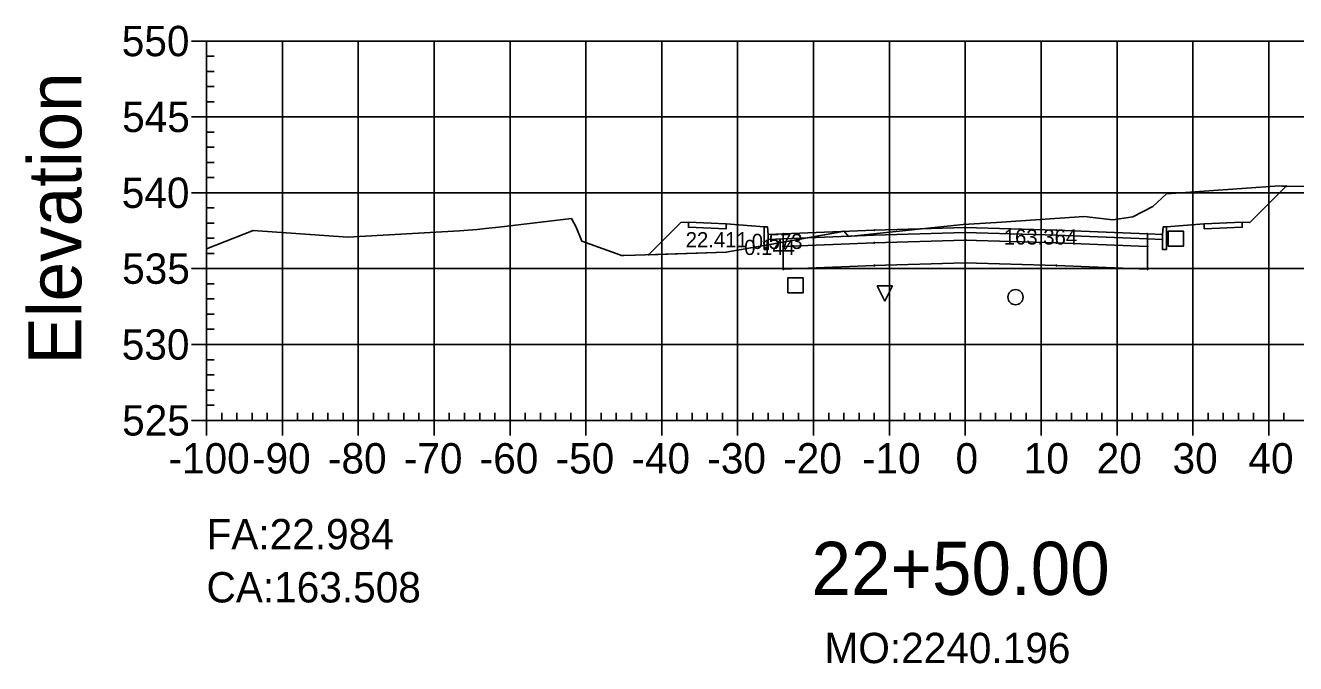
# Model space of a CAD drawing. Extents: x 704834 to 709892, y 372981 to 377533.
# Drawn here: x 705738 to 705905.4, y 373090.8 to 373174.9 of the extents above; entities that cross this region are included whole.
import ezdxf

# ---------------------------------------------------------------- set-up
doc = ezdxf.new("R2010")
doc.units = 0
for name, color, linetype in [('1', 7, 'Continuous'), ('10', 7, 'Continuous'), ('13', 7, 'Continuous'), ('14', 7, 'Continuous'), ('4', 7, 'Continuous'), ('57', 7, 'Continuous'), ('59', 7, 'Continuous'), ('60', 7, 'Continuous'), ('Default_Xsect', 7, 'Continuous'), ('Existing', 7, 'Continuous')]:
    doc.layers.add(name, color=color, linetype=linetype)

msp = doc.modelspace()

# ---------------------------------------------------------------- linework, layer by layer
for points in [[(705899.37, 373148.89), (705904.17, 373153.69)], [(705824.37, 373148.89), (705820.13, 373144.65)], [(705825.37, 373148.93), (705824.37, 373148.89)], [(705835.37, 373148.33), (705830.37, 373148.73)], [(705888.37, 373148.33), (705893.37, 373148.73)], [(705898.37, 373148.93), (705899.37, 373148.89)]]:
    msp.add_lwpolyline(points)
for points in [[(705830.37, 373148.73), (705825.37, 373148.93), (705825.37, 373148.27), (705830.37, 373148.07)], [(705835.87, 373147.33), (705835.79, 373148.33), (705835.37, 373148.33), (705835.37, 373145.33), (705835.87, 373145.33)], [(705861.87, 373147.59), (705873.87, 373147.23), (705885.87, 373146.75), (705885.87, 373147.41), (705873.87, 373147.89), (705861.87, 373148.25), (705849.87, 373147.89), (705837.87, 373147.41), (705837.87, 373146.75), (705849.87, 373147.23)], [(705887.87, 373145.33), (705888.37, 373145.33), (705888.37, 373148.33), (705887.96, 373148.33), (705887.87, 373147.33)], [(705893.37, 373148.07), (705898.37, 373148.27), (705898.37, 373148.93), (705893.37, 373148.73)], [(705837.87, 373147.41), (705835.87, 373147.33), (705835.87, 373146.67), (705837.87, 373146.75)], [(705861.87, 373146.59), (705873.87, 373146.23), (705885.87, 373145.75), (705885.87, 373146.75), (705873.87, 373147.23), (705861.87, 373147.59), (705849.87, 373147.23), (705837.87, 373146.75), (705837.87, 373145.75), (705849.87, 373146.23)], [(705861.87, 373143.59), (705873.87, 373143.23), (705885.87, 373142.75), (705885.87, 373145.75), (705873.87, 373146.23), (705861.87, 373146.59), (705849.87, 373146.23), (705837.87, 373145.75), (705837.87, 373142.75), (705849.87, 373143.23)], [(705849.82, 373146.18), (705849.92, 373146.18), (705849.92, 373146.28), (705849.82, 373146.28)], [(705861.82, 373147.54), (705861.92, 373147.54), (705861.92, 373147.64), (705861.82, 373147.64)], [(705861.82, 373146.54), (705861.92, 373146.54), (705861.92, 373146.64), (705861.82, 373146.64)], [(705873.82, 373146.18), (705873.92, 373146.18), (705873.92, 373146.28), (705873.82, 373146.28)], [(705885.87, 373146.75), (705887.87, 373146.67), (705887.87, 373147.33), (705885.87, 373147.41)], [(705837.82, 373145.7), (705837.92, 373145.7), (705837.92, 373145.8), (705837.82, 373145.8)], [(705885.82, 373145.7), (705885.92, 373145.7), (705885.92, 373145.8), (705885.82, 373145.8)], [(705837.82, 373142.7), (705837.92, 373142.7), (705837.92, 373142.8), (705837.82, 373142.8)], [(705849.82, 373143.18), (705849.92, 373143.18), (705849.92, 373143.28), (705849.82, 373143.28)], [(705861.82, 373143.54), (705861.92, 373143.54), (705861.92, 373143.64), (705861.82, 373143.64)], [(705873.82, 373143.18), (705873.92, 373143.18), (705873.92, 373143.28), (705873.82, 373143.28)], [(705885.82, 373142.7), (705885.92, 373142.7), (705885.92, 373142.8), (705885.82, 373142.8)]]:
    msp.add_lwpolyline(points, close=True)
at = {"layer": '1'}
for points in [[(705837.87, 373146.31), (705845.03, 373147.59), (705845.9, 373147.76), (705846.48, 373147.06), (705846.48, 373147.06), (705846.89, 373147.1), (705857.39, 373148.18), (705861.59, 373148.62), (705865.98, 373148.89), (705877.54, 373149.69), (705881.3, 373149.24), (705883.95, 373149.65), (705886.58, 373151), (705888.4, 373152.69), (705903.26, 373153.71), (705903.6, 373153.7), (705904.17, 373153.69), (705899.37, 373148.89), (705898.37, 373148.93), (705898.37, 373148.27), (705893.37, 373148.07), (705893.37, 373148.73), (705888.37, 373148.33), (705888.37, 373145.33), (705887.87, 373145.33), (705887.87, 373146.67), (705885.87, 373146.75), (705885.87, 373145.75), (705885.87, 373142.75), (705873.87, 373143.23), (705861.87, 373143.59), (705849.87, 373143.23), (705837.87, 373142.75), (705837.87, 373145.75)], [(705820.13, 373144.65), (705830.36, 373144.97), (705835.37, 373145.87), (705835.37, 373148.33), (705830.37, 373148.73), (705830.37, 373148.07), (705825.37, 373148.27), (705825.37, 373148.93), (705824.37, 373148.89)], [(705835.87, 373145.96), (705837.87, 373146.31), (705837.87, 373146.75), (705835.87, 373146.67)], [(705835.37, 373145.87), (705835.87, 373145.96), (705835.87, 373145.33), (705835.37, 373145.33)], [(705851.27, 373138.55), (705850.27, 373140.55), (705852.27, 373140.55)]]:
    msp.add_lwpolyline(points, close=True, dxfattribs=at)
at = {"layer": '10'}
msp.add_lwpolyline([(705838.5, 373139.61), (705840.5, 373139.61), (705840.5, 373141.61), (705838.5, 373141.61)], close=True, dxfattribs=at)
at = {"layer": '13'}
msp.add_circle((705868.49, 373139.06), 1, dxfattribs=at)
at = {"layer": '14'}
for points in [[(705904.17, 373153.69), (705904.17, 373153.74), (705904.17, 373153.69), (705904.12, 373153.69), (705904.17, 373153.69), (705904.17, 373153.64), (705904.17, 373153.69), (705904.22, 373153.69)], [(705849.87, 373147.89), (705849.87, 373147.94), (705849.87, 373147.89), (705849.82, 373147.89), (705849.87, 373147.89), (705849.87, 373147.84), (705849.87, 373147.89), (705849.92, 373147.89)], [(705861.87, 373148.25), (705861.87, 373148.3), (705861.87, 373148.25), (705861.82, 373148.25), (705861.87, 373148.25), (705861.87, 373148.2), (705861.87, 373148.25), (705861.92, 373148.25)], [(705873.87, 373147.89), (705873.87, 373147.94), (705873.87, 373147.89), (705873.82, 373147.89), (705873.87, 373147.89), (705873.87, 373147.84), (705873.87, 373147.89), (705873.92, 373147.89)], [(705837.87, 373147.41), (705837.87, 373147.46), (705837.87, 373147.41), (705837.82, 373147.41), (705837.87, 373147.41), (705837.87, 373147.36), (705837.87, 373147.41), (705837.92, 373147.41)], [(705885.87, 373147.41), (705885.87, 373147.46), (705885.87, 373147.41), (705885.82, 373147.41), (705885.87, 373147.41), (705885.87, 373147.36), (705885.87, 373147.41), (705885.92, 373147.41)], [(705820.13, 373144.65), (705820.13, 373144.7), (705820.13, 373144.65), (705820.08, 373144.65), (705820.13, 373144.65), (705820.13, 373144.6), (705820.13, 373144.65), (705820.18, 373144.65)]]:
    msp.add_lwpolyline(points, dxfattribs=at)
at = {"layer": '4'}
msp.add_lwpolyline([(705888.62, 373145.77), (705890.62, 373145.77), (705890.62, 373147.77), (705888.62, 373147.77)], close=True, dxfattribs=at)
at = {"layer": '57'}
for p, q in [((705759.87, 373172.82), (705761.87, 373172.82)), ((705761.87, 373172.82), (705961.87, 373172.82)), ((705761.87, 373122.82), (705761.87, 373172.82)), ((705761.87, 373122.82), (705761.87, 373172.82)), ((705771.87, 373122.82), (705771.87, 373172.82)), ((705781.87, 373122.82), (705781.87, 373172.82)), ((705791.87, 373122.82), (705791.87, 373172.82)), ((705801.87, 373122.82), (705801.87, 373172.82)), ((705811.87, 373122.82), (705811.87, 373172.82)), ((705821.87, 373122.82), (705821.87, 373172.82)), ((705831.87, 373122.82), (705831.87, 373172.82)), ((705841.87, 373122.82), (705841.87, 373172.82)), ((705851.87, 373122.82), (705851.87, 373172.82)), ((705861.87, 373122.82), (705861.87, 373172.82)), ((705871.87, 373122.82), (705871.87, 373172.82)), ((705881.87, 373122.82), (705881.87, 373172.82)), ((705891.87, 373122.82), (705891.87, 373172.82)), ((705901.87, 373122.82), (705901.87, 373172.82)), ((705761.87, 373170.82), (705762.87, 373170.82)), ((705761.87, 373168.82), (705762.87, 373168.82)), ((705761.87, 373166.82), (705762.87, 373166.82)), ((705761.87, 373164.82), (705762.87, 373164.82)), ((705759.87, 373162.82), (705761.87, 373162.82)), ((705761.87, 373162.82), (705961.87, 373162.82)), ((705761.87, 373160.82), (705762.87, 373160.82)), ((705761.87, 373158.82), (705762.87, 373158.82)), ((705761.87, 373156.82), (705762.87, 373156.82)), ((705761.87, 373154.82), (705762.87, 373154.82)), ((705759.87, 373152.82), (705761.87, 373152.82)), ((705761.87, 373152.82), (705961.87, 373152.82)), ((705761.87, 373150.82), (705762.87, 373150.82)), ((705761.87, 373148.82), (705762.87, 373148.82)), ((705761.87, 373146.82), (705762.87, 373146.82)), ((705761.87, 373144.82), (705762.87, 373144.82)), ((705759.87, 373142.82), (705761.87, 373142.82)), ((705761.87, 373142.82), (705961.87, 373142.82)), ((705761.87, 373140.82), (705762.87, 373140.82)), ((705761.87, 373138.82), (705762.87, 373138.82)), ((705761.87, 373136.82), (705762.87, 373136.82)), ((705761.87, 373134.82), (705762.87, 373134.82)), ((705759.87, 373132.82), (705761.87, 373132.82)), ((705761.87, 373132.82), (705961.87, 373132.82)), ((705761.87, 373130.82), (705762.87, 373130.82)), ((705761.87, 373128.82), (705762.87, 373128.82)), ((705761.87, 373126.82), (705762.87, 373126.82)), ((705761.87, 373124.82), (705762.87, 373124.82)), ((705759.87, 373122.82), (705761.87, 373122.82)), ((705761.87, 373122.82), (705961.87, 373122.82)), ((705761.87, 373122.82), (705961.87, 373122.82)), ((705761.87, 373120.82), (705761.87, 373122.82)), ((705763.87, 373122.82), (705763.87, 373123.82)), ((705765.87, 373122.82), (705765.87, 373123.82)), ((705767.87, 373122.82), (705767.87, 373123.82)), ((705769.87, 373122.82), (705769.87, 373123.82)), ((705771.87, 373120.82), (705771.87, 373122.82)), ((705773.87, 373122.82), (705773.87, 373123.82)), ((705775.87, 373122.82), (705775.87, 373123.82)), ((705777.87, 373122.82), (705777.87, 373123.82)), ((705779.87, 373122.82), (705779.87, 373123.82)), ((705781.87, 373120.82), (705781.87, 373122.82)), ((705783.87, 373122.82), (705783.87, 373123.82)), ((705785.87, 373122.82), (705785.87, 373123.82)), ((705787.87, 373122.82), (705787.87, 373123.82)), ((705789.87, 373122.82), (705789.87, 373123.82)), ((705791.87, 373120.82), (705791.87, 373122.82)), ((705793.87, 373122.82), (705793.87, 373123.82)), ((705795.87, 373122.82), (705795.87, 373123.82)), ((705797.87, 373122.82), (705797.87, 373123.82)), ((705799.87, 373122.82), (705799.87, 373123.82)), ((705801.87, 373120.82), (705801.87, 373122.82)), ((705803.87, 373122.82), (705803.87, 373123.82)), ((705805.87, 373122.82), (705805.87, 373123.82)), ((705807.87, 373122.82), (705807.87, 373123.82)), ((705809.87, 373122.82), (705809.87, 373123.82)), ((705811.87, 373120.82), (705811.87, 373122.82)), ((705813.87, 373122.82), (705813.87, 373123.82)), ((705815.87, 373122.82), (705815.87, 373123.82)), ((705817.87, 373122.82), (705817.87, 373123.82)), ((705819.87, 373122.82), (705819.87, 373123.82)), ((705821.87, 373120.82), (705821.87, 373122.82)), ((705823.87, 373122.82), (705823.87, 373123.82)), ((705825.87, 373122.82), (705825.87, 373123.82)), ((705827.87, 373122.82), (705827.87, 373123.82)), ((705829.87, 373122.82), (705829.87, 373123.82)), ((705831.87, 373120.82), (705831.87, 373122.82)), ((705833.87, 373122.82), (705833.87, 373123.82)), ((705835.87, 373122.82), (705835.87, 373123.82)), ((705837.87, 373122.82), (705837.87, 373123.82)), ((705839.87, 373122.82), (705839.87, 373123.82)), ((705841.87, 373120.82), (705841.87, 373122.82)), ((705843.87, 373122.82), (705843.87, 373123.82)), ((705845.87, 373122.82), (705845.87, 373123.82)), ((705847.87, 373122.82), (705847.87, 373123.82)), ((705849.87, 373122.82), (705849.87, 373123.82)), ((705851.87, 373120.82), (705851.87, 373122.82)), ((705853.87, 373122.82), (705853.87, 373123.82)), ((705855.87, 373122.82), (705855.87, 373123.82)), ((705857.87, 373122.82), (705857.87, 373123.82)), ((705859.87, 373122.82), (705859.87, 373123.82)), ((705861.87, 373120.82), (705861.87, 373122.82)), ((705863.87, 373122.82), (705863.87, 373123.82)), ((705865.87, 373122.82), (705865.87, 373123.82)), ((705867.87, 373122.82), (705867.87, 373123.82)), ((705869.87, 373122.82), (705869.87, 373123.82)), ((705871.87, 373120.82), (705871.87, 373122.82)), ((705873.87, 373122.82), (705873.87, 373123.82)), ((705875.87, 373122.82), (705875.87, 373123.82)), ((705877.87, 373122.82), (705877.87, 373123.82)), ((705879.87, 373122.82), (705879.87, 373123.82)), ((705881.87, 373120.82), (705881.87, 373122.82)), ((705883.87, 373122.82), (705883.87, 373123.82)), ((705885.87, 373122.82), (705885.87, 373123.82)), ((705887.87, 373122.82), (705887.87, 373123.82)), ((705889.87, 373122.82), (705889.87, 373123.82)), ((705891.87, 373120.82), (705891.87, 373122.82)), ((705893.87, 373122.82), (705893.87, 373123.82)), ((705895.87, 373122.82), (705895.87, 373123.82)), ((705897.87, 373122.82), (705897.87, 373123.82)), ((705899.87, 373122.82), (705899.87, 373123.82)), ((705901.87, 373120.82), (705901.87, 373122.82)), ((705903.87, 373122.82), (705903.87, 373123.82))]:
    msp.add_line(p, q, dxfattribs=at)
at = {"layer": 'Default_Xsect'}
msp.add_lwpolyline([(705820.13, 373144.65), (705824.37, 373148.89), (705825.37, 373148.93), (705830.37, 373148.73), (705835.37, 373148.33), (705835.79, 373148.33), (705835.87, 373147.33), (705837.87, 373147.41), (705849.87, 373147.89), (705861.87, 373148.25), (705873.87, 373147.89), (705885.87, 373147.41), (705887.87, 373147.33), (705887.96, 373148.33), (705888.37, 373148.33), (705893.37, 373148.73), (705898.37, 373148.93), (705899.37, 373148.89), (705904.17, 373153.69)], dxfattribs=at)
at = {"layer": 'Existing'}
msp.add_lwpolyline([(705761.87, 373145.45), (705768, 373147.85), (705780.5, 373146.95), (705795.23, 373147.81), (705797.56, 373147.98), (705798.63, 373148.11), (705800.41, 373148.3), (705809.96, 373149.41), (705810.6, 373148.28), (705811.33, 373146.45), (705816.33, 373144.64), (705816.57, 373144.55), (705816.84, 373144.55), (705818.36, 373144.59), (705830.36, 373144.97), (705845.03, 373147.59), (705845.9, 373147.76), (705846.48, 373147.06), (705846.48, 373147.06), (705846.89, 373147.1), (705857.39, 373148.18), (705861.59, 373148.62), (705865.98, 373148.89), (705877.54, 373149.69), (705881.3, 373149.24), (705883.95, 373149.65), (705886.58, 373151), (705888.4, 373152.69), (705903.26, 373153.71), (705903.6, 373153.7), (705907.32, 373153.63)], dxfattribs=at)

# ---------------------------------------------------------------- texts
msp.add_text('CA:163.508', height=4).set_placement((705761.87, 373098.82))
at = {"layer": '1'}
msp.add_text('22+50.00', height=7, dxfattribs=at).set_placement((705841.6, 373099.82))
at = {"layer": '14'}
for p in [(705825.34, 373148.88), (705825.34, 373148.22), (705830.34, 373148.02), (705893.34, 373148.02), (705898.34, 373148.88), (705898.34, 373148.22)]:
    msp.add_text('+', height=0.1, dxfattribs=at).set_placement(p)
at = {"layer": '57'}
for s, p in [('550', (705750.7, 373170.82)), ('545', (705750.75, 373160.82)), ('540', (705750.7, 373150.82)), ('535', (705750.75, 373140.82)), ('530', (705750.7, 373130.82)), ('525', (705750.75, 373120.82)), ('-100', (705756.86, 373115.82)), ('-90', (705767.87, 373115.82)), ('-80', (705777.87, 373115.82)), ('-70', (705787.87, 373115.82)), ('-60', (705797.87, 373115.82)), ('-50', (705807.87, 373115.82)), ('-40', (705817.87, 373115.82)), ('-30', (705827.87, 373115.82)), ('-20', (705837.87, 373115.82)), ('-10', (705848.26, 373115.82)), ('0', (705860.58, 373115.82)), ('10', (705869.57, 373115.82)), ('20', (705879.18, 373115.82)), ('30', (705889.18, 373115.82)), ('40', (705899.18, 373115.82))]:
    msp.add_text(s, height=4, dxfattribs=at).set_placement(p)
at = {"layer": '59'}
for s, height, p in [('163.364', 2, (705866.94, 373145.99)), ('22.411', 2, (705825.02, 373145.63)), ('0.144', 2, (705832.73, 373144.62)), ('0.573', 2, (705833.72, 373145.41)), ('FA:22.984', 4, (705761.87, 373105.82)), ('MO:2240.196', 4, (705843.31, 373090.82))]:
    msp.add_text(s, height=height, dxfattribs=at).set_placement(p)
at = {"layer": '60'}
msp.add_text('Elevation', height=7, rotation=90, dxfattribs=at).set_placement((705745.37, 373130.18))

doc.saveas('drawing.dxf')
